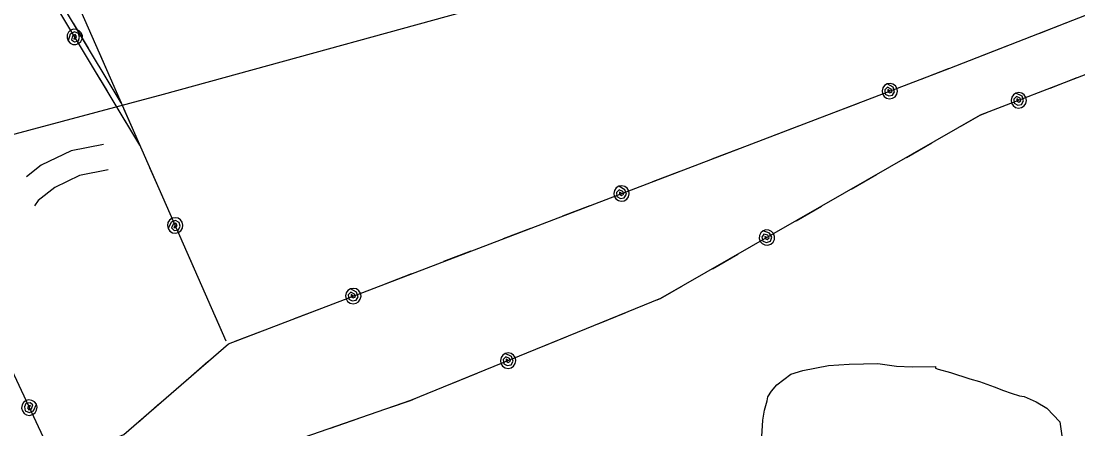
# Model space of a CAD drawing. Extents: x 3250478 to 3288318, y 788638 to 816472.
# Drawn here: x 3281015 to 3282244, y 807386 to 807860 of the extents above; entities that cross this region are included whole.
import ezdxf

# ---------------------------------------------------------------- set-up
doc = ezdxf.new("R2010")
doc.units = 0
for name, color, linetype in [('V-ROAD-CNTR', 7, 'Continuous'), ('V-SITE-VEGE', 7, 'Continuous'), ('V-UTIL-LINE', 7, 'Continuous')]:
    doc.layers.add(name, color=color, linetype=linetype)

msp = doc.modelspace()

# ---------------------------------------------------------------- linework, layer by layer
at = {"layer": 'V-ROAD-CNTR'}
for points in [[(3281111, 807716.5), (3281073.5, 807709.2), (3281038.5, 807692.3), (3281021.4, 807678.8)], [(3281116.7, 807687), (3281083, 807680.5), (3281054.5, 807666.7), (3281035.1, 807651.4), (3281030.8, 807645.4)]]:
    msp.add_lwpolyline(points, dxfattribs=at)
at = {"layer": 'V-SITE-VEGE'}
msp.add_lwpolyline([(3281876.1, 807364.6), (3281877.8, 807395.9), (3281879.7, 807407.8), (3281882.8, 807418.7), (3281883.8, 807423), (3281888, 807429.6), (3281894.4, 807437.2), (3281910.4, 807449.4), (3281924.3, 807453.9), (3281954.5, 807459.8), (3281978.2, 807461.3), (3282011.7, 807461.8), (3282033.4, 807458.9), (3282051.7, 807458.1), (3282078.7, 807458.6), (3282078.8, 807456.4), (3282082, 807455.4), (3282096.1, 807451.3), (3282118.9, 807444.1), (3282129.8, 807441.1), (3282147.2, 807434.9), (3282158, 807430.7), (3282166.7, 807427.6), (3282176.5, 807424.5), (3282181.9, 807423.5), (3282196, 807417.3), (3282208.1, 807409.9), (3282223.4, 807394), (3282225.9, 807377.8)], dxfattribs=at)
at = {"layer": 'V-UTIL-LINE'}
for points in [[(3281131.8, 807764.9), (3280500.7, 808813.8), (3280260.7, 809329.5), (3279812.8, 810067.1), (3279280.5, 810940.5), (3279667.4, 811824.7), (3279822.1, 812201.7)], [(3281153.5, 807715.7), (3280909.5, 808120.6), (3280615.3, 808728.4), (3280334.5, 809367.6), (3279876, 810112.2), (3279386, 810936.4), (3279742.6, 811796.7), (3279905.8, 812201.7)], [(3281253.7, 807487.9), (3280688.3, 808772.8), (3280387.5, 809396.4), (3279934.6, 810151.4), (3279475.4, 810946.2), (3279803.5, 811771.4), (3279985.3, 812201.7)], [(3276932.7, 805764.8), (3278622.8, 806316.6), (3279161.6, 806549.4), (3279751.2, 806828.3), (3280478.6, 807110.2), (3280833, 807248.7), (3281134.8, 807379.4), (3281256.4, 807484.9), (3282095.6, 807805.3), (3282972.8, 808147.6), (3283798, 808465.2), (3284614.9, 808781.7), (3285399, 809077), (3286070.1, 809288.6)], [(3286070.5, 809240.1), (3285425.9, 809008), (3284647.1, 808702.6), (3283819.2, 808408.1), (3282991.1, 808082), (3282130.7, 807750.6), (3281758.8, 807537.4), (3281468.3, 807419.1), (3281083.4, 807285.6), (3280820.8, 807846.2)], [(3275141.9, 805984.1), (3276656.8, 806515.5), (3276877.3, 806524.2), (3277840.2, 806866.7), (3278355.4, 807030.2), (3278608.8, 807099.2), (3280710.7, 807649.5), (3281181, 807775.1), (3281615.4, 807894.7)], [(3281093.6, 807828.4), (3281076.1, 807857.5)], [(3282200, 807846.1), (3282231.7, 807858.4)], [(3281077.6, 807841.6), (3281076.4, 807839), (3281078.7, 807839.4), (3281079.8, 807841.9), (3281078, 807844.3), (3281075, 807842.7), (3281073.8, 807838.1), (3281077.3, 807835.7), (3281082, 807837), (3281083.3, 807841.4), (3281081.9, 807845.7), (3281077.3, 807847.3), (3281072.4, 807844.7), (3281069.9, 807837), (3281072.2, 807834.4), (3281075.4, 807832.9), (3281078.9, 807832.7), (3281082.2, 807833.9), (3281084.8, 807836.3), (3281086.3, 807839.4), (3281086.5, 807842.9), (3281085.3, 807846.2), (3281082.9, 807848.8), (3281079.8, 807850.3), (3281076.2, 807850.5), (3281072.9, 807849.3), (3281070.4, 807846.9), (3281068.9, 807843.8), (3281068.7, 807840.3), (3281069.9, 807837)], [(3281119.2, 807793.6), (3281105.5, 807824.7)], [(3282131.1, 807819.2), (3282162.8, 807831.6)], [(3281115.3, 807779.1), (3281097.7, 807808.2)], [(3282062, 807792.5), (3282093.8, 807804.7)], [(3281131.8, 807764.9), (3281114.3, 807794.1)], [(3282025.6, 807778.6), (3282023.2, 807780.3), (3282023.3, 807777.9), (3282025.6, 807776.4), (3282028.2, 807777.8), (3282027.1, 807781), (3282022.9, 807783), (3282019.9, 807780), (3282020.4, 807775.1), (3282024.4, 807773.1), (3282028.9, 807773.7), (3282031.2, 807777.9), (3282029.6, 807783.2), (3282022.4, 807787), (3282019.4, 807785.2), (3282017.4, 807782.3), (3282016.6, 807778.9), (3282017.2, 807775.4), (3282019.1, 807772.4), (3282021.9, 807770.4), (3282025.4, 807769.6), (3282028.8, 807770.2), (3282031.8, 807772.1), (3282033.8, 807775), (3282034.6, 807778.4), (3282034, 807781.8), (3282032.2, 807784.8), (3282029.3, 807786.8), (3282025.9, 807787.6), (3282022.4, 807787)], [(3282212, 807781.9), (3282243.7, 807794.2)], [(3282175.6, 807767.9), (3282173.2, 807769.5), (3282173.3, 807767.2), (3282175.6, 807765.7), (3282178.2, 807767.1), (3282177.1, 807770.3), (3282172.9, 807772.3), (3282169.9, 807769.3), (3282170.4, 807764.4), (3282174.5, 807762.4), (3282178.9, 807763), (3282181.2, 807767.2), (3282179.6, 807772.5), (3282172.4, 807776.3), (3282169.4, 807774.4), (3282167.4, 807771.6), (3282166.6, 807768.1), (3282167.2, 807764.7), (3282169.1, 807761.7), (3282172, 807759.7), (3282175.4, 807758.9), (3282178.9, 807759.5), (3282181.8, 807761.4), (3282183.8, 807764.3), (3282184.6, 807767.7), (3282184, 807771.2), (3282182.1, 807774.1), (3282179.3, 807776.2), (3282175.8, 807776.9), (3282172.4, 807776.3)], [(3281957.4, 807752.6), (3281989.2, 807764.7)], [(3281149, 807725.9), (3281135.3, 807757)], [(3282109.1, 807738.2), (3282130.7, 807750.6), (3282139.2, 807753.9)], [(3281153.5, 807715.7), (3281135.9, 807744.8)], [(3281888.3, 807726.2), (3281920, 807738.3)], [(3281819.2, 807699.8), (3281850.9, 807711.9)], [(3282044.9, 807701.4), (3282074.4, 807718.3)], [(3281178.8, 807658.1), (3281165.1, 807689.2)], [(3281750, 807673.4), (3281781.8, 807685.5)], [(3281980.7, 807664.6), (3282010.2, 807681.5)], [(3281713.6, 807659.5), (3281711.2, 807661.1), (3281711.2, 807658.8), (3281713.5, 807657.3), (3281716.1, 807658.6), (3281715.1, 807661.9), (3281710.9, 807663.9), (3281707.9, 807660.8), (3281708.3, 807656), (3281712.4, 807653.9), (3281716.8, 807654.6), (3281719.2, 807658.8), (3281717.6, 807664), (3281710.4, 807667.9), (3281707.4, 807666), (3281705.4, 807663.2), (3281704.6, 807659.7), (3281705.2, 807656.3), (3281707, 807653.3), (3281709.9, 807651.3), (3281713.3, 807650.5), (3281716.8, 807651.1), (3281719.8, 807652.9), (3281721.8, 807655.8), (3281722.6, 807659.2), (3281722, 807662.7), (3281720.1, 807665.7), (3281717.3, 807667.7), (3281713.8, 807668.5), (3281710.4, 807667.9)], [(3281645.4, 807633.4), (3281677.1, 807645.6)], [(3281916.6, 807627.8), (3281946, 807644.7)], [(3281194.5, 807622.4), (3281193, 807620), (3281195.3, 807620.1), (3281196.7, 807622.5), (3281195.2, 807625), (3281192.1, 807623.8), (3281190.2, 807619.5), (3281193.4, 807616.6), (3281198.2, 807617.3), (3281200.1, 807621.5), (3281199.2, 807625.9), (3281194.9, 807628.1), (3281189.8, 807626.2), (3281186.3, 807618.8), (3281188.3, 807615.9), (3281191.2, 807614), (3281194.7, 807613.4), (3281198.1, 807614.2), (3281201, 807616.2), (3281202.9, 807619.2), (3281203.5, 807622.6), (3281202.7, 807626.1), (3281200.7, 807628.9), (3281197.8, 807630.8), (3281194.3, 807631.4), (3281190.9, 807630.7), (3281188, 807628.6), (3281186.1, 807625.7), (3281185.5, 807622.2), (3281186.3, 807618.8)], [(3281576.3, 807607.1), (3281608, 807619.2)], [(3281882.7, 807608.4), (3281880.1, 807609.7), (3281880.5, 807607.4), (3281883, 807606.2), (3281885.4, 807608), (3281883.8, 807611), (3281879.3, 807612.3), (3281876.9, 807608.9), (3281878.1, 807604.1), (3281882.4, 807602.7), (3281886.7, 807604.1), (3281888.4, 807608.6), (3281885.9, 807613.5), (3281878.2, 807616.2), (3281875.6, 807613.9), (3281874, 807610.8), (3281873.8, 807607.3), (3281874.9, 807603.9), (3281877.2, 807601.3), (3281880.4, 807599.7), (3281883.9, 807599.5), (3281887.2, 807600.6), (3281889.8, 807602.9), (3281891.4, 807606.1), (3281891.6, 807609.6), (3281890.5, 807612.9), (3281888.2, 807615.5), (3281885.1, 807617.1), (3281881.6, 807617.3), (3281878.2, 807616.2)], [(3281223.9, 807555.6), (3281210.2, 807586.7)], [(3281507.1, 807580.7), (3281538.9, 807592.8)], [(3281819.4, 807572.1), (3281848.9, 807589)], [(3281438, 807554.3), (3281469.8, 807566.4)], [(3281755, 807535.8), (3281758.8, 807537.4), (3281784.7, 807552.2)], [(3281401.6, 807540.3), (3281399.2, 807542), (3281399.2, 807539.6), (3281401.5, 807538.2), (3281404.1, 807539.5), (3281403.1, 807542.7), (3281398.8, 807544.7), (3281395.8, 807541.7), (3281396.3, 807536.9), (3281400.4, 807534.8), (3281404.8, 807535.4), (3281407.2, 807539.6), (3281405.5, 807544.9), (3281398.4, 807548.8), (3281395.4, 807546.9), (3281393.3, 807544), (3281392.6, 807540.6), (3281393.2, 807537.1), (3281395, 807534.2), (3281397.9, 807532.1), (3281401.3, 807531.4), (3281404.8, 807531.9), (3281407.7, 807533.8), (3281409.8, 807536.7), (3281410.6, 807540.1), (3281410, 807543.6), (3281408.1, 807546.5), (3281405.2, 807548.6), (3281401.8, 807549.3), (3281398.4, 807548.8)], [(3281333.4, 807514.3), (3281365.1, 807526.4)], [(3281253.7, 807487.9), (3281240, 807519)], [(3281686.4, 807507.9), (3281717.9, 807520.7)], [(3281264.2, 807487.9), (3281296, 807500)], [(3281617.9, 807480), (3281649.4, 807492.8)], [(3281206.8, 807441.9), (3281232.5, 807464.2)], [(3281581.7, 807465.3), (3281579.3, 807466.9), (3281579.4, 807464.6), (3281581.7, 807463.1), (3281584.3, 807464.5), (3281583.2, 807467.7), (3281578.9, 807469.6), (3281576, 807466.5), (3281576.6, 807461.7), (3281580.7, 807459.7), (3281585.1, 807460.5), (3281587.4, 807464.7), (3281585.6, 807469.9), (3281578.4, 807473.6), (3281575.4, 807471.7), (3281573.5, 807468.8), (3281572.7, 807465.4), (3281573.4, 807461.9), (3281575.3, 807459), (3281578.2, 807457), (3281581.7, 807456.3), (3281585.1, 807457), (3281588.1, 807458.9), (3281590, 807461.8), (3281590.7, 807465.2), (3281590.1, 807468.7), (3281588.1, 807471.6), (3281585.2, 807473.6), (3281581.8, 807474.3), (3281578.4, 807473.6)], [(3281514.1, 807437.8), (3281545.6, 807450.6)], [(3281024.8, 807410.6), (3281026.3, 807413.1), (3281023.9, 807412.9), (3281022.6, 807410.5), (3281024.1, 807408), (3281027.3, 807409.3), (3281029, 807413.7), (3281025.7, 807416.4), (3281020.9, 807415.6), (3281019.2, 807411.4), (3281020.1, 807407), (3281024.5, 807405), (3281029.6, 807407), (3281033, 807414.5), (3281030.9, 807417.3), (3281027.9, 807419.1), (3281024.4, 807419.6), (3281021, 807418.8), (3281018.2, 807416.7), (3281016.4, 807413.7), (3281015.8, 807410.2), (3281016.7, 807406.8), (3281018.7, 807404), (3281021.7, 807402.2), (3281025.2, 807401.6), (3281028.6, 807402.5), (3281031.5, 807404.6), (3281033.3, 807407.6), (3281033.8, 807411), (3281033, 807414.5)], [(3281151, 807393.4), (3281176.6, 807415.7)], [(3281445.1, 807411.1), (3281468.3, 807419.1), (3281477.1, 807422.7)], [(3281375.2, 807386.8), (3281407.3, 807398)]]:
    msp.add_lwpolyline(points, dxfattribs=at)

doc.saveas('drawing.dxf')
